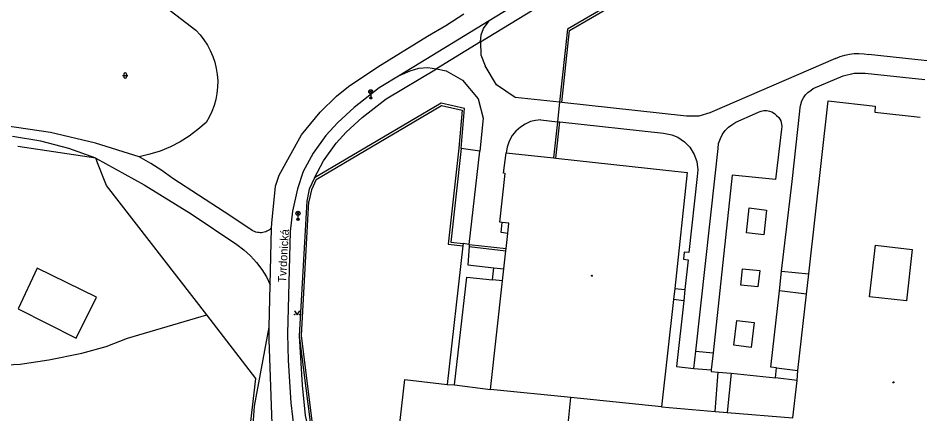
# Model space of a CAD drawing. Extents: x -595546 to -593986, y -1160845 to -1159202.
# Drawn here: x -594634.5 to -594468.8, y -1159787.4 to -1159714.7 of the extents above; entities that cross this region are included whole.
import ezdxf

# ---------------------------------------------------------------- set-up
doc = ezdxf.new("R2010")
doc.units = 0
for name, color, linetype in [('DOP - rozhrani ploch obecne', 7, 'Continuous'), ('Level 33', 7, 'Continuous'), ('Level 36', 7, 'Continuous'), ('Level 39', 7, 'Continuous'), ('Nazvy ulic', 7, 'Continuous'), ('Specificka linie pasportu komunikaci', 7, 'Continuous'), ('TM - budovy zdene_ betonove - VP', 7, 'Continuous'), ('TM - chodniky - VP', 7, 'Continuous'), ('TM - komunikace - VP', 7, 'Continuous'), ('TM - letecke snimky - pomocna linie', 7, 'Continuous'), ('TM - plot drateny_ kovovy - VP', 7, 'Continuous'), ('TM - podezdivka plotu - VP', 7, 'Continuous'), ('TM - rozhrani ploch obecne - VP', 7, 'Continuous'), ('TM - vjezd na pozemek', 7, 'Continuous')]:
    doc.layers.add(name, color=color, linetype=linetype)

msp = doc.modelspace()

# ---------------------------------------------------------------- linework, layer by layer
at = {"layer": 'DOP - rozhrani ploch obecne'}
for points in [[(-594620.2, -1159740.48), (-594634.51, -1159738.35)], [(-594619.86, -1159741.32), (-594620.09, -1159740.75), (-594620.2, -1159740.48)], [(-594618.2, -1159745.46), (-594619.86, -1159741.32)], [(-594599.82, -1159769.25), (-594618.2, -1159745.46)], [(-594590.81, -1159780.92), (-594599.82, -1159769.25)], [(-594591.02, -1159786.02), (-594588.33, -1159771.48)], [(-594592.79, -1159798.3), (-594590.81, -1159780.92)], [(-594592.12, -1159801.41), (-594591.02, -1159786.02)]]:
    msp.add_lwpolyline(points, dxfattribs=at)
at = {"layer": 'Level 33'}
for p, q in [((-594569.94, -1159728.54), (-594569.41, -1159728.01)), ((-594569.94, -1159728.01), (-594569.41, -1159728.54)), ((-594569.67, -1159728.65), (-594569.67, -1159729.4)), ((-594583.32, -1159750.85), (-594582.79, -1159750.32)), ((-594583.32, -1159750.32), (-594582.79, -1159750.85)), ((-594583.05, -1159750.96), (-594583.05, -1159751.71))]:
    msp.add_line(p, q, dxfattribs=at)
for centre, radius in [((-594569.67, -1159728.27), 0.375), ((-594569.67, -1159729.4), 0.2), ((-594569.67, -1159729.4), 0.145), ((-594569.67, -1159729.4), 0.0876), ((-594583.05, -1159750.59), 0.375), ((-594583.05, -1159751.71), 0.2), ((-594583.05, -1159751.71), 0.145), ((-594583.05, -1159751.71), 0.0876)]:
    msp.add_circle(centre, radius, dxfattribs=at)
at = {"layer": 'Level 36'}
for p, q in [((-594615.28, -1159725.3), (-594614.28, -1159725.3)), ((-594615.03, -1159725.05), (-594615.03, -1159725.55)), ((-594614.53, -1159725.05), (-594614.53, -1159725.55))]:
    msp.add_line(p, q, dxfattribs=at)
msp.add_lwpolyline([(-594583.69, -1159768.47), (-594583.19, -1159769.22), (-594582.69, -1159768.47)], dxfattribs=at)
for centre in [(-594583.64, -1159769.17), (-594582.74, -1159769.17)]:
    msp.add_circle(centre, 0.05, dxfattribs=at)
for centre, start, end in [((-594614.78, -1159725.05), 0, 180), ((-594614.78, -1159725.55), 180, 0)]:
    msp.add_arc(centre, 0.25, start, end, dxfattribs=at)
at = {"layer": 'Level 39'}
for centre, radius in [((-594529.04, -1159762.06), 0.09), ((-594529.04, -1159762.06), 0.0398), ((-594473.65, -1159781.63), 0.09), ((-594473.65, -1159781.63), 0.0398)]:
    msp.add_circle(centre, radius, dxfattribs=at)
at = {"layer": 'Specificka linie pasportu komunikaci'}
for points in [[(-594549.53, -1159719.1), (-594549.41, -1159717.82), (-594548.93, -1159716.63), (-594547.9, -1159715.26)], [(-594549.53, -1159719.1), (-594557.59, -1159724.03)], [(-594549.53, -1159719.1), (-594549.47, -1159721.52), (-594548.68, -1159723.54)], [(-594564.3, -1159725.24), (-594562.41, -1159724.43), (-594560.83, -1159723.92), (-594559.18, -1159723.82), (-594557.59, -1159724.03)], [(-594557.59, -1159724.03), (-594555.8, -1159724.45), (-594552.8, -1159726.15)], [(-594582.8, -1159773.1), (-594582.27, -1159782.16), (-594581.7, -1159787.75), (-594580.02, -1159795.17)]]:
    msp.add_lwpolyline(points, dxfattribs=at)
at = {"layer": 'TM - budovy zdene_ betonove - VP'}
for points in [[(-594489.17, -1159761.68), (-594485.64, -1159729.93)], [(-594485.64, -1159729.93), (-594476.97, -1159730.89)], [(-594476.97, -1159730.89), (-594477.05, -1159732.02)], [(-594477.05, -1159732.02), (-594468.72, -1159732.96)], [(-594545.26, -1159743.25), (-594544.81, -1159739.48)], [(-594544.81, -1159739.48), (-594536.08, -1159740.42)], [(-594536.08, -1159740.42), (-594535.68, -1159740.46)], [(-594535.68, -1159740.46), (-594511.53, -1159743.12)], [(-594545.93, -1159752.21), (-594544.96, -1159743.28)], [(-594544.96, -1159743.28), (-594545.26, -1159743.25)], [(-594511.53, -1159743.12), (-594513.83, -1159764.37)], [(-594545.53, -1159752.25), (-594545.93, -1159752.21)], [(-594544.29, -1159752.39), (-594545.53, -1159752.25)], [(-594544.5, -1159754.28), (-594544.29, -1159752.39)], [(-594544.81, -1159757.06), (-594544.5, -1159754.28)], [(-594544.85, -1159757.46), (-594544.81, -1159757.06)], [(-594478.02, -1159765.92), (-594476.96, -1159756.47)], [(-594476.96, -1159756.47), (-594470.19, -1159757.23)], [(-594545.22, -1159760.78), (-594544.85, -1159757.46)], [(-594470.19, -1159757.23), (-594471.24, -1159766.67)], [(-594545.47, -1159762.99), (-594545.22, -1159760.78)], [(-594489.59, -1159765.42), (-594489.17, -1159761.68)], [(-594547.67, -1159782.92), (-594545.47, -1159762.99)], [(-594513.83, -1159764.37), (-594514.04, -1159766.42)], [(-594491.2, -1159779.45), (-594489.59, -1159765.42)], [(-594514.04, -1159766.42), (-594516.27, -1159786.15)], [(-594471.24, -1159766.67), (-594478.02, -1159765.92)], [(-594491.34, -1159781.28), (-594491.2, -1159779.45)], [(-594492.12, -1159788.14), (-594491.34, -1159781.28)], [(-594532.89, -1159784.44), (-594547.67, -1159782.92)], [(-594533.33, -1159788.72), (-594532.89, -1159784.44)], [(-594516.27, -1159786.15), (-594532.89, -1159784.44)], [(-594516.27, -1159786.15), (-594506.41, -1159786.96)], [(-594506.41, -1159786.96), (-594504.18, -1159787.14)], [(-594504.18, -1159787.14), (-594492.12, -1159788.14)]]:
    msp.add_lwpolyline(points, dxfattribs=at)
at = {"layer": 'TM - chodniky - VP'}
for points in [[(-594549.53, -1159719.1), (-594427.57, -1159644.86)], [(-594484.31, -1159722.14), (-594507.35, -1159732.12)], [(-594484.31, -1159722.14), (-594483.43, -1159721.8), (-594482.55, -1159721.53), (-594481.71, -1159721.36), (-594480.88, -1159721.26), (-594479.98, -1159721.22), (-594479.02, -1159721.28), (-594478.21, -1159721.4)], [(-594450.59, -1159726.25), (-594450.38, -1159724.42), (-594478.21, -1159721.4)], [(-594546.56, -1159726.99), (-594548.68, -1159723.54)], [(-594566.87, -1159729.59), (-594557.59, -1159724.03)], [(-594488.38, -1159727.7), (-594482.86, -1159725.34), (-594480.85, -1159724.83), (-594478.84, -1159724.83), (-594467.86, -1159726.02)], [(-594552.8, -1159726.15), (-594549.92, -1159729.59)], [(-594543.17, -1159729.3), (-594546.56, -1159726.99)], [(-594490.83, -1159731.85), (-594490.76, -1159731.17), (-594490.66, -1159730.58), (-594490.47, -1159729.95), (-594490.14, -1159729.37), (-594489.78, -1159728.85), (-594489.38, -1159728.39), (-594488.78, -1159727.99), (-594488.38, -1159727.7)], [(-594571.26, -1159733.02), (-594566.87, -1159729.59)], [(-594549.92, -1159729.59), (-594549.03, -1159733.09)], [(-594534.99, -1159730.21), (-594543.17, -1159729.3)], [(-594511.68, -1159732.77), (-594534.59, -1159730.25)], [(-594507.35, -1159732.12), (-594509.37, -1159732.77)], [(-594502.62, -1159733.87), (-594498.95, -1159732.24)], [(-594498.95, -1159732.24), (-594498.33, -1159731.97), (-594497.92, -1159731.83), (-594497.42, -1159731.74), (-594496.92, -1159731.74), (-594496.4, -1159731.83), (-594495.97, -1159731.97), (-594495.49, -1159732.26), (-594495.1, -1159732.6), (-594494.71, -1159733.01), (-594494.35, -1159733.62), (-594494.19, -1159734.22), (-594494.14, -1159734.66), (-594494.18, -1159735.11)], [(-594494.18, -1159761.2), (-594492.27, -1159744.73), (-594490.83, -1159731.85)], [(-594574.17, -1159735.66), (-594571.26, -1159733.02)], [(-594549.03, -1159733.09), (-594549.66, -1159739.15)], [(-594538.42, -1159733.43), (-594539.39, -1159733.55), (-594540.31, -1159733.76), (-594541.33, -1159734.22), (-594542.19, -1159734.8), (-594543.02, -1159735.51), (-594543.67, -1159736.29), (-594544.24, -1159737.33), (-594544.63, -1159738.42), (-594544.81, -1159739.48)], [(-594538.42, -1159733.43), (-594535.36, -1159733.77)], [(-594534.96, -1159733.81), (-594515.87, -1159735.87)], [(-594509.37, -1159732.77), (-594511.68, -1159732.77)], [(-594505.86, -1159738.66), (-594505.75, -1159737.79), (-594505.38, -1159736.83), (-594505.02, -1159736.08), (-594504.54, -1159735.39), (-594503.97, -1159734.78), (-594503.35, -1159734.32), (-594502.62, -1159733.87)], [(-594494.18, -1159735.11), (-594495.29, -1159744.4), (-594503.26, -1159743.56), (-594506.78, -1159776.2)], [(-594576.01, -1159737.69), (-594574.17, -1159735.66)], [(-594515.87, -1159735.87), (-594514.37, -1159736.18), (-594513.26, -1159736.6), (-594512.04, -1159737.48), (-594511.04, -1159738.44), (-594510.23, -1159739.82), (-594509.77, -1159741.05), (-594509.58, -1159742.58), (-594509.68, -1159743.85)], [(-594578.33, -1159740.94), (-594576.01, -1159737.69)], [(-594549.66, -1159739.15), (-594553.09, -1159738.67)], [(-594509.95, -1159775.92), (-594506.42, -1159743.71), (-594505.86, -1159738.66)], [(-594580.04, -1159744.08), (-594578.33, -1159740.94)], [(-594509.68, -1159743.85), (-594511.21, -1159757.78), (-594512.06, -1159757.7), (-594512.22, -1159758.99), (-594511.36, -1159759.13), (-594511.94, -1159764.58)], [(-594500.14, -1159749.61), (-594496.97, -1159750.01), (-594497.46, -1159754.52), (-594500.65, -1159754.17), (-594500.14, -1159749.61)], [(-594552.76, -1159756.54), (-594555.66, -1159782.01)], [(-594551.61, -1159756.7), (-594551.83, -1159760.07)], [(-594551.83, -1159760.07), (-594547.09, -1159760.58)], [(-594547.09, -1159760.58), (-594545.22, -1159760.78)], [(-594501.36, -1159760.76), (-594498.17, -1159761.08), (-594498.52, -1159764.11), (-594501.7, -1159763.76), (-594501.36, -1159760.76)], [(-594494.18, -1159761.2), (-594489.17, -1159761.68)], [(-594554.27, -1159782.08), (-594552.05, -1159762.32), (-594547.31, -1159762.8)], [(-594545.47, -1159762.99), (-594547.31, -1159762.8)], [(-594513.83, -1159764.37), (-594511.94, -1159764.58)], [(-594495.1, -1159778.99), (-594496.14, -1159778.87), (-594494.58, -1159764.82)], [(-594489.59, -1159765.42), (-594494.58, -1159764.82)], [(-594512.17, -1159766.68), (-594514.04, -1159766.42)], [(-594512.17, -1159766.68), (-594513.52, -1159778.74), (-594510.3, -1159779.06)], [(-594502.43, -1159770.29), (-594499.24, -1159770.66), (-594499.76, -1159775.23), (-594502.93, -1159774.82), (-594502.43, -1159770.29)], [(-594510.3, -1159779.06), (-594509.95, -1159775.92)], [(-594506.78, -1159776.2), (-594507.1, -1159779.31)], [(-594507.1, -1159779.31), (-594507.14, -1159779.66), (-594505.85, -1159779.74)], [(-594506.41, -1159786.96), (-594505.85, -1159779.74)], [(-594503.48, -1159779.97), (-594504.18, -1159787.14)], [(-594503.48, -1159779.97), (-594495.32, -1159780.79)], [(-594495.1, -1159778.99), (-594491.2, -1159779.45)], [(-594567.01, -1159812.79), (-594563.41, -1159781.11)], [(-594563.41, -1159781.11), (-594555.66, -1159782.01)], [(-594491.34, -1159781.28), (-594495.32, -1159780.79)], [(-594554.27, -1159782.08), (-594547.67, -1159782.92)]]:
    msp.add_lwpolyline(points, dxfattribs=at)
at = {"layer": 'TM - komunikace - VP'}
for points in [[(-594430.78, -1159643.96), (-594547.9, -1159715.26)], [(-594555.88, -1159716.08), (-594552.59, -1159713.97)], [(-594547.9, -1159715.26), (-594564.3, -1159725.24)], [(-594559.27, -1159718.09), (-594555.88, -1159716.08)], [(-594568.37, -1159723.7), (-594559.27, -1159718.09)], [(-594573.74, -1159727.3), (-594568.37, -1159723.7)], [(-594564.3, -1159725.24), (-594568.11, -1159727.56)], [(-594575.98, -1159729.1), (-594573.74, -1159727.3)], [(-594568.11, -1159727.56), (-594572.71, -1159731.16)], [(-594578.99, -1159732), (-594575.98, -1159729.1)], [(-594582.37, -1159736.18), (-594578.99, -1159732)], [(-594572.71, -1159731.16), (-594575.75, -1159733.92)], [(-594575.75, -1159733.92), (-594577.93, -1159736.32)], [(-594586.48, -1159743.61), (-594582.37, -1159736.18)], [(-594577.93, -1159736.32), (-594580.25, -1159739.57)], [(-594580.25, -1159739.57), (-594582.08, -1159742.93)], [(-594587.2, -1159745.58), (-594586.48, -1159743.61)], [(-594582.08, -1159742.93), (-594583.16, -1159746.08)], [(-594587.87, -1159752.42), (-594587.2, -1159745.58)], [(-594583.16, -1159746.08), (-594584.07, -1159750.22)], [(-594584.07, -1159750.22), (-594584.48, -1159753.91)], [(-594588.14, -1159763.73), (-594587.89, -1159753.29)], [(-594587.89, -1159753.29), (-594587.87, -1159752.42)], [(-594584.48, -1159753.91), (-594584.97, -1159772.71)], [(-594588.33, -1159771.48), (-594588.14, -1159763.73)], [(-594588.33, -1159773.75), (-594588.33, -1159771.48)], [(-594584.97, -1159772.71), (-594584.83, -1159777.6)], [(-594587.79, -1159789.34), (-594588.33, -1159773.75)], [(-594584.83, -1159777.6), (-594584.34, -1159785.4)], [(-594584.34, -1159785.4), (-594583.73, -1159790.52)]]:
    msp.add_lwpolyline(points, dxfattribs=at)
at = {"layer": 'TM - letecke snimky - pomocna linie'}
for points in [[(-594631.03, -1159691.38), (-594621.8, -1159700.49), (-594612.06, -1159709.04), (-594601.82, -1159716.99)], [(-594601.82, -1159716.99), (-594601.04, -1159717.83), (-594600.33, -1159718.74), (-594599.7, -1159719.7), (-594599.16, -1159720.72), (-594598.7, -1159721.77), (-594598.33, -1159722.86), (-594598.06, -1159723.98), (-594597.88, -1159725.12), (-594597.8, -1159726.27), (-594597.82, -1159727.42), (-594597.93, -1159728.56), (-594598.14, -1159729.69), (-594598.45, -1159730.8), (-594598.85, -1159731.88), (-594599.34, -1159732.92), (-594599.91, -1159733.92)], [(-594599.91, -1159733.92), (-594601.42, -1159735.23), (-594603.02, -1159736.42), (-594604.72, -1159737.47), (-594606.5, -1159738.39), (-594608.35, -1159739.15), (-594610.25, -1159739.76), (-594612.2, -1159740.22)], [(-594612.2, -1159740.22), (-594620.26, -1159737.68), (-594628.5, -1159735.77), (-594636.86, -1159734.51)], [(-594620.2, -1159740.48), (-594625.17, -1159738.7), (-594630.29, -1159737.37), (-594635.5, -1159736.5)], [(-594620.2, -1159740.48), (-594611.34, -1159745.39), (-594602.69, -1159750.68), (-594594.28, -1159756.34)], [(-594606.06, -1159744.17), (-594608.05, -1159742.76), (-594610.1, -1159741.45), (-594612.2, -1159740.22)], [(-594591.9, -1159753.43), (-594596.6, -1159750.31), (-594601.32, -1159747.23), (-594606.06, -1159744.17)], [(-594587.89, -1159753.29), (-594588.08, -1159753.47), (-594588.29, -1159753.62), (-594588.51, -1159753.76), (-594588.74, -1159753.88), (-594588.98, -1159753.98), (-594589.23, -1159754.06), (-594589.48, -1159754.11), (-594589.74, -1159754.15), (-594590, -1159754.16), (-594590.26, -1159754.14), (-594590.51, -1159754.1), (-594590.77, -1159754.05), (-594591.01, -1159753.96), (-594591.25, -1159753.86), (-594591.48, -1159753.74), (-594591.7, -1159753.59), (-594591.9, -1159753.43)], [(-594594.28, -1159756.34), (-594592.98, -1159757.31), (-594591.78, -1159758.4), (-594590.69, -1159759.6), (-594589.71, -1159760.9), (-594588.86, -1159762.28), (-594588.14, -1159763.73)], [(-594630.97, -1159760.65), (-594634.46, -1159768.11), (-594623.79, -1159773.51), (-594620.09, -1159766.01), (-594630.97, -1159760.65)], [(-594645.1, -1159779.99), (-594642.07, -1159778.94), (-594639.08, -1159778.54), (-594634.07, -1159778.3), (-594628.81, -1159777.49), (-594622.75, -1159776.28), (-594618.31, -1159775.06), (-594614.35, -1159773.53), (-594599.82, -1159769.25)]]:
    msp.add_lwpolyline(points, dxfattribs=at)
at = {"layer": 'TM - plot drateny_ kovovy - VP'}
for points in [[(-594533.16, -1159717.03), (-594507.77, -1159702.24)], [(-594534.59, -1159730.25), (-594533.16, -1159717.03)], [(-594534.59, -1159730.25), (-594534.99, -1159730.21)], [(-594579.73, -1159744.36), (-594556.66, -1159730.77)], [(-594556.66, -1159730.77), (-594552.85, -1159731.65)], [(-594552.85, -1159731.65), (-594553.49, -1159738.63)], [(-594535.68, -1159740.46), (-594534.96, -1159733.81)], [(-594535.36, -1159733.77), (-594534.96, -1159733.81)], [(-594553.49, -1159738.63), (-594555.43, -1159756.26), (-594552.76, -1159756.54)], [(-594579.73, -1159744.36), (-594580.59, -1159746.3)], [(-594580.59, -1159746.3), (-594581.04, -1159748.42)], [(-594582.4, -1159773.05), (-594581.04, -1159748.42)], [(-594552.72, -1159756.14), (-594552.76, -1159756.54)], [(-594551.58, -1159756.3), (-594551.61, -1159756.7)], [(-594551.61, -1159756.7), (-594544.85, -1159757.46)], [(-594579.62, -1159795.12), (-594582.4, -1159773.05)]]:
    msp.add_lwpolyline(points, dxfattribs=at)
at = {"layer": 'TM - podezdivka plotu - VP'}
for points in [[(-594507.97, -1159701.9), (-594533.54, -1159716.79)], [(-594533.54, -1159716.79), (-594534.99, -1159730.21)], [(-594556.73, -1159730.35), (-594580.04, -1159744.08)], [(-594552.42, -1159731.34), (-594556.73, -1159730.35)], [(-594553.09, -1159738.67), (-594552.42, -1159731.34)], [(-594535.36, -1159733.77), (-594536.08, -1159740.42)], [(-594553.09, -1159738.67), (-594554.99, -1159755.9), (-594552.72, -1159756.14)], [(-594580.04, -1159744.08), (-594580.97, -1159746.18)], [(-594580.97, -1159746.18), (-594581.44, -1159748.36)], [(-594581.44, -1159748.36), (-594582.8, -1159773.1)], [(-594551.58, -1159756.3), (-594544.81, -1159757.06)], [(-594582.8, -1159773.1), (-594580.02, -1159795.17)]]:
    msp.add_lwpolyline(points, dxfattribs=at)
at = {"layer": 'TM - rozhrani ploch obecne - VP'}
for points in [[(-594551.58, -1159756.3), (-594549.66, -1159739.15)], [(-594544.5, -1159754.28), (-594545.74, -1159754.14), (-594545.53, -1159752.25)], [(-594547.31, -1159762.8), (-594547.09, -1159760.58)], [(-594494.58, -1159764.82), (-594494.18, -1159761.2)], [(-594511.94, -1159764.58), (-594512.17, -1159766.68)], [(-594509.95, -1159775.92), (-594506.78, -1159776.2)], [(-594510.3, -1159779.06), (-594507.1, -1159779.31)], [(-594505.85, -1159779.74), (-594503.48, -1159779.97)], [(-594495.32, -1159780.79), (-594495.1, -1159778.99)], [(-594555.66, -1159782.01), (-594554.27, -1159782.08)]]:
    msp.add_lwpolyline(points, dxfattribs=at)
at = {"layer": 'TM - vjezd na pozemek'}
for points in [[(-594534.99, -1159730.21), (-594535.36, -1159733.77)], [(-594551.58, -1159756.3), (-594552.72, -1159756.14)]]:
    msp.add_lwpolyline(points, dxfattribs=at)

# ---------------------------------------------------------------- texts
at = {"layer": 'Nazvy ulic'}
msp.add_text('Tvrdonická', height=1.5, rotation=86.8329, dxfattribs=at).set_placement((-594585.25, -1159763.35))

doc.saveas('drawing.dxf')
